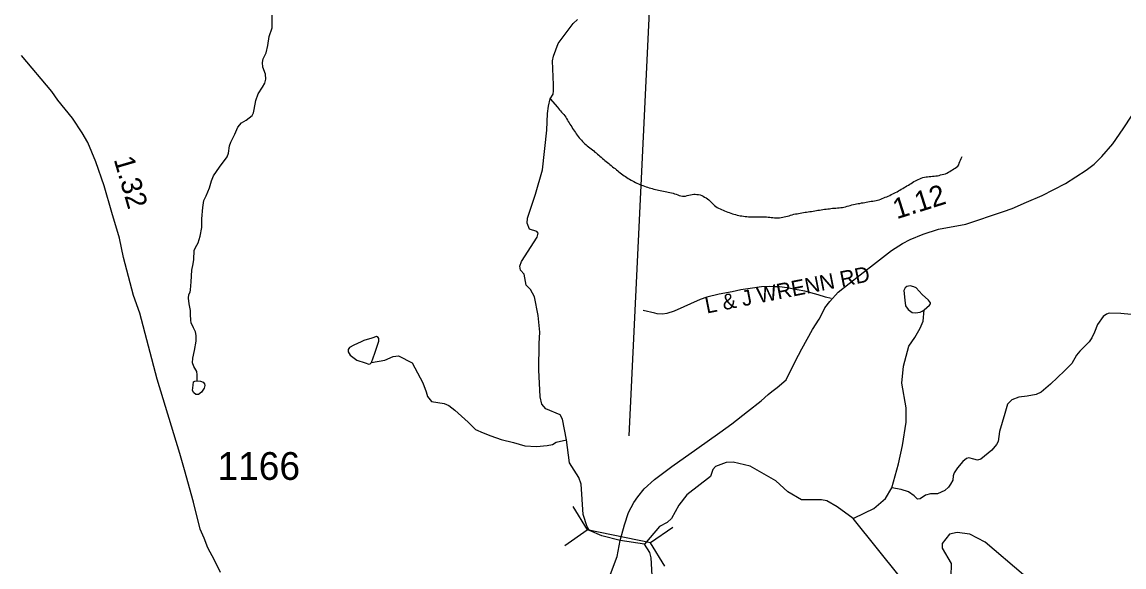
# Model space of a CAD drawing. Extents: x 1950930 to 2061844, y 904556 to 1017002.
# Drawn here: x 1972240 to 1978977, y 944049 to 947382 of the extents above; entities that cross this region are included whole.
import ezdxf

# ---------------------------------------------------------------- set-up
doc = ezdxf.new("R2010")
doc.units = 0
for name, color, linetype in [('Exist Hydrographic Creek Single Shore', 7, 'Continuous'), ('Exist Hydrographic Misc Water Feature', 7, 'Continuous'), ('Exist Road Non-System Type 51', 7, 'Continuous'), ('Exist Road Non-System Type 51 Label', 7, 'Continuous'), ('Exist Road Primary Interstate Structure Ovrhead Sign Attributed CELL', 7, 'Continuous'), ('Exist Road Primary US Structure Standard Bridge CELL', 7, 'Continuous'), ('Exist Road Secondary Structure Pipe Number Label', 7, 'Continuous'), ('Exist Road Secondary Type 51 Attributed', 7, 'Continuous'), ('Exist Road Secondary Type 51 Number Label', 7, 'Continuous')]:
    doc.layers.add(name, color=color, linetype=linetype)

msp = doc.modelspace()

# ---------------------------------------------------------------- linework, layer by layer
at = {"layer": 'Exist Hydrographic Creek Single Shore'}
for points in [[(1975468.9, 946912.5), (1975487.6, 946941.7), (1975489.2, 946962), (1975490, 946998.7), (1975483.5, 947144.2), (1975489.2, 947174.1), (1975517.6, 947250.5), (1975608.6, 947373.2), (1975636.2, 947397.5)], [(1975568.8, 944826.8), (1975544.4, 944953.5), (1975529.5, 944979.6), (1975442.1, 945015.1), (1975418.6, 945043.6), (1975408, 945089.9), (1975399.9, 945254.8), (1975401.5, 945415.3), (1975405.6, 945485.2), (1975395.8, 945586.7), (1975372.3, 945702.1), (1975349.5, 945745.3), (1975321.1, 945772.9), (1975310.6, 945840.3), (1975287, 945864.7), (1975283, 945889.1), (1975292.7, 945916.7), (1975388.5, 946065.4), (1975395.8, 946091.4), (1975387.7, 946101.3), (1975342.2, 946114.3), (1975327.6, 946150.9), (1975330.9, 946181.7), (1975379.6, 946328.4), (1975421.6, 946478.4), (1975449.4, 946719.9), (1975453.5, 946823.1), (1975458.4, 946867.8), (1975468.9, 946912.5)], [(1976045.6, 944187.9), (1975896.8, 944209.8), (1975784.8, 944240.1), (1975710.1, 944271), (1975695.5, 944293.8), (1975670.6, 944369.6), (1975658.9, 944555.6), (1975645.1, 944596.1), (1975587.5, 944686.3), (1975568.8, 944826.8)], [(1977321.2, 944344.2), (1977223, 944416.5), (1977161.2, 944452.3), (1977127.1, 944459.6), (1977005.8, 944458.4), (1976921.9, 944507.9), (1976848.8, 944575.4), (1976691.5, 944664.8), (1976588.2, 944690), (1976544.3, 944686.7), (1976479.2, 944662.3), (1976463, 944645.3), (1976448.3, 944603), (1976303.5, 944489.4), (1976256.4, 944426), (1976210.9, 944345.6), (1976183.3, 944321.2), (1976137.8, 944296), (1976045.6, 944187.9)], [(1978961.7, 943410), (1978876.3, 943558.7), (1978694.4, 943696.8), (1978630, 943880.8), (1978539.9, 943958), (1978362.8, 944000.3), (1978128.6, 944200.7), (1978034.4, 944249.9), (1977957.2, 944258.8), (1977910.1, 944249.1), (1977865.4, 944193.1), (1977865.4, 944164.6), (1977921.5, 944070.4), (1977919, 943989.1), (1977910.1, 943963.9), (1977870.7, 943940.4), (1977787.9, 943930.6), (1977692.1, 943944.4), (1977611.6, 943984.8), (1977321.2, 944344.2)], [(1976094.6, 943960.4), (1976086.9, 944104.1), (1976078.7, 944138), (1976045.6, 944187.9)]]:
    msp.add_lwpolyline(points, dxfattribs=at)
at = {"layer": 'Exist Hydrographic Misc Water Feature'}
for points in [[(1973311, 945187.1), (1973311.3, 945223.5), (1973308.8, 945244.7), (1973290.2, 945274.7), (1973281.2, 945296.7), (1973284.5, 945325.9), (1973293.4, 945373), (1973304.8, 945430), (1973304.8, 945464.1), (1973299.9, 945486.9), (1973288.5, 945511.2), (1973274.7, 945542.1), (1973272.3, 945558.4), (1973270.7, 945593.3), (1973269.1, 945616.9), (1973260.9, 945659.1), (1973256.9, 945693.3), (1973259.3, 945714.4), (1973268.2, 945729.7), (1973270.7, 945743.5), (1973274.7, 945792.2), (1973277.2, 945864.5), (1973286.9, 945902.7), (1973289.4, 945929.5), (1973291.8, 945984.8), (1973299.9, 946002.3), (1973316.2, 946030.7), (1973329.1, 946072.1), (1973339.7, 946124.9), (1973339.7, 946178.6), (1973345.4, 946246.8), (1973351.1, 946290), (1973364.9, 946319.2), (1973385.2, 946367.2), (1973398.2, 946411), (1973410.4, 946441.9), (1973446.9, 946494.7), (1973493.2, 946558.1), (1973501.3, 946579.9), (1973507.8, 946623.8), (1973515.9, 946647.3), (1973540.3, 946696.9), (1973559, 946739.9), (1973580.9, 946765.1), (1973610.1, 946782.2), (1973645.8, 946810.2), (1973654, 946825.7), (1973658.8, 946846.8), (1973668.6, 946902), (1973683.2, 946943.5), (1973710.8, 946983.3), (1973724.6, 947007.7), (1973731.1, 947032), (1973728.7, 947062.9), (1973711.6, 947106), (1973709.2, 947134.6), (1973714.1, 947156.5), (1973731.9, 947193.9), (1973743.3, 947239.4), (1973749.8, 947293.8), (1973768.5, 947347.3), (1973769.3, 947380.6), (1973769.3, 947451.3)], [(1975468.9, 946912.5), (1975512.8, 946860.9), (1975519.3, 946853.3), (1975525.9, 946845.8), (1975532.7, 946838.3), (1975539, 946830.8), (1975545.6, 946823.3), (1975551.9, 946815.8), (1975558.1, 946807.4), (1975564, 946799.9), (1975569.6, 946791.6), (1975574.7, 946782.5), (1975579.8, 946774.2), (1975585.2, 946765.8), (1975590.1, 946756.6), (1975595.2, 946748.3), (1975600.5, 946740), (1975606.1, 946731.7), (1975611.8, 946723.4), (1975617.6, 946715.1), (1975623.1, 946706.8), (1975628.8, 946698.4), (1975634.6, 946690.1), (1975640.5, 946681.8), (1975646.7, 946674.3), (1975653, 946666.8), (1975659.6, 946659.2), (1975666.2, 946651.8), (1975673.3, 946645.1), (1975680.7, 946637.5), (1975688.1, 946631.7), (1975695.7, 946624.9), (1975703.7, 946618.9), (1975711.5, 946612.3), (1975719.5, 946606.3), (1975727.3, 946600.4), (1975735.1, 946593.7), (1975742.8, 946587), (1975750.2, 946581), (1975758, 946574.3), (1975765.6, 946567.6), (1975773, 946560.9), (1975780.8, 946555), (1975788.2, 946548.3), (1975796, 946541.5), (1975803.5, 946534.9), (1975811.1, 946528.9), (1975818.9, 946522.3), (1975826.7, 946516.3), (1975834.3, 946509.7), (1975842.3, 946503.7), (1975850.1, 946496.9), (1975858.1, 946491.1), (1975865.9, 946485.1), (1975873.7, 946478.4), (1975881.7, 946472.5), (1975889.5, 946465.8), (1975897.5, 946459.8), (1975905, 946454), (1975913.5, 946448), (1975921.7, 946442.2), (1975929.7, 946436.2), (1975937.9, 946430.3), (1975946.3, 946425.3), (1975954.7, 946420.1), (1975963.3, 946415), (1975972.1, 946409.9), (1975980.9, 946405.7), (1975989.9, 946401.4), (1975999, 946397.1), (1976008.2, 946392.8), (1976017.4, 946388.5), (1976026.6, 946385), (1976036.3, 946381.6), (1976045.7, 946378), (1976054.9, 946374.6), (1976064.6, 946372), (1976074, 946368.5), (1976083.4, 946365.8), (1976093.1, 946363.1), (1976102.9, 946360.5), (1976112.6, 946358.6), (1976122.2, 946356), (1976132, 946354.1), (1976141.9, 946352.3), (1976151.9, 946350.4), (1976161.6, 946347.8), (1976171.4, 946345.9), (1976181.3, 946344.1), (1976191.1, 946342.2), (1976200.5, 946339.6), (1976210.6, 946337.7), (1976220.2, 946335), (1976229.8, 946331.6), (1976239.1, 946328.1), (1976248.7, 946324.6), (1976258.4, 946321.2), (1976267.8, 946318.4), (1976277.4, 946316.7), (1976287.1, 946316.4)], [(1977235.4, 946245.2), (1977245.5, 946246.7), (1977255.3, 946248.1), (1977265, 946250.4), (1977274.6, 946252.5), (1977284.4, 946254.8), (1977294.1, 946257.8), (1977303.7, 946260.2), (1977313.5, 946263.3), (1977323.2, 946265.5), (1977333, 946267), (1977342.7, 946269.2), (1977352.7, 946271.5), (1977362.4, 946272.9), (1977372.2, 946275.2), (1977382, 946276.6), (1977391.9, 946278.9), (1977401.7, 946280.3), (1977411.6, 946282.6), (1977421.4, 946284), (1977431.2, 946285.4), (1977441.3, 946286.9), (1977451.3, 946288.3), (1977461.2, 946290.6), (1977470.8, 946292.8), (1977480.5, 946295.1), (1977489.7, 946299), (1977499.1, 946302), (1977508.3, 946306), (1977517.8, 946309.9), (1977526.8, 946313.8), (1977535.8, 946317.7), (1977545.1, 946321.6), (1977554.1, 946326.3), (1977563.1, 946330.3), (1977572.1, 946335), (1977581.1, 946339.8), (1977590, 946343.7), (1977598.6, 946348.5), (1977607.4, 946354), (1977615.8, 946358.7), (1977624.6, 946364.4), (1977633, 946369.1), (1977641.6, 946374.6), (1977650.2, 946380.2), (1977658.9, 946385), (1977667.1, 946390.5), (1977675.5, 946395.2), (1977684.3, 946400.9), (1977693.1, 946405.6), (1977701.9, 946410.3), (1977710.9, 946415), (1977719.8, 946419.7), (1977729, 946423.7), (1977738.2, 946427.5), (1977747.4, 946430.7), (1977756.9, 946433), (1977766.9, 946435.2), (1977776.6, 946435.8), (1977786.8, 946437.3), (1977796.9, 946437.9), (1977806.9, 946438.5), (1977817, 946439.1), (1977826.8, 946440.5), (1977836.8, 946442), (1977846.7, 946444.2), (1977856.3, 946446.5), (1977866, 946448.8), (1977875.6, 946451), (1977885.2, 946454.1), (1977894.5, 946458), (1977903.5, 946462.8), (1977912.1, 946467.4), (1977920.7, 946473), (1977929.1, 946477.9), (1977937.5, 946483.4), (1977945.7, 946488.9), (1977954.3, 946494.5), (1977961.9, 946500.9), (1977967.7, 946509), (1977970.3, 946518.8), (1977973.6, 946528.6), (1977977.5, 946537.5), (1977981.4, 946546.5), (1977987.6, 946559.5)], [(1976287.1, 946316.4), (1976296.7, 946317.8), (1976306.7, 946320.2), (1976316.6, 946322.4), (1976326.4, 946324.7), (1976336.5, 946327), (1976346.5, 946328.4), (1976356.4, 946329), (1976366.2, 946328), (1976376.1, 946326.1), (1976386.1, 946324.3), (1976395.3, 946320.8), (1976404.6, 946316.5), (1976413.2, 946311.4), (1976421.8, 946306.3), (1976430.2, 946300.4), (1976438.6, 946294.4), (1976446, 946288.5), (1976453.2, 946281), (1976460.3, 946273.5), (1976467.3, 946266.8), (1976474.5, 946260.1), (1976482.1, 946253.3), (1976490.5, 946248.2), (1976499.1, 946244), (1976508.1, 946238.9), (1976517.3, 946234.6), (1976526.4, 946231.1), (1976535.6, 946226.8), (1976545.2, 946223.3), (1976554.4, 946219.9), (1976563.7, 946216.3), (1976573.3, 946212.9), (1976582.9, 946209.5), (1976592.6, 946206.8), (1976601.8, 946204.1), (1976611.7, 946201.5), (1976621.5, 946199.6), (1976631.3, 946196.9), (1976641.4, 946195.9), (1976651.2, 946194.1), (1976661.1, 946193.1), (1976671.3, 946192), (1976681, 946191), (1976691.2, 946190.8), (1976700.9, 946190.6), (1976711.1, 946190.4), (1976720.9, 946190.2), (1976731.2, 946190), (1976740.8, 946190.6), (1976751.1, 946190.4), (1976760.9, 946190.2), (1976771, 946190.7), (1976780.8, 946189.8), (1976791.1, 946189.6), (1976801.1, 946188.5), (1976811.2, 946187.5), (1976821, 946186.4), (1976831.1, 946185.5), (1976841.1, 946185.3), (1976851.2, 946184.1), (1976861, 946184), (1976871, 946184.6), (1976880.7, 946186.1), (1976890.7, 946187.5), (1976900.2, 946189.8), (1976910, 946192), (1976919.6, 946195.1), (1976929.3, 946197.4), (1976938.9, 946200.4), (1976948.8, 946203.5), (1976958.4, 946205.8), (1976968.4, 946208), (1976978.1, 946209.5), (1976987.9, 946211.7), (1976997.6, 946213.1), (1977007.4, 946214.6), (1977017.5, 946216.8), (1977027.3, 946218.3), (1977037.1, 946219.7), (1977047, 946221.1), (1977056.8, 946222.6), (1977066.9, 946224), (1977076.7, 946225.4), (1977086.6, 946227.7), (1977096.6, 946229.1), (1977106.4, 946230.6), (1977116.3, 946232), (1977126.1, 946233.5), (1977136, 946235), (1977145.8, 946236.4), (1977155.7, 946237), (1977165.7, 946238.4), (1977175.8, 946239.8), (1977185.6, 946241.2), (1977195.8, 946242.7), (1977205.7, 946243.3), (1977215.3, 946243.9), (1977225.6, 946244.5), (1977235.4, 946245.2)], [(1977756.1, 945622.2), (1977787.8, 945649.9), (1977794.3, 945658), (1977794.3, 945664.5), (1977782.1, 945679.9), (1977743.2, 945715.7), (1977707.4, 945756.3), (1977692.8, 945762.8), (1977670.1, 945767.7), (1977649, 945765.2), (1977639.2, 945757.1), (1977631.9, 945739.2), (1977636.8, 945680.7), (1977641.6, 945645.8), (1977657.1, 945623.9), (1977683.1, 945606), (1977703.4, 945602.7), (1977730.2, 945607.6), (1977743.2, 945612.5), (1977756.1, 945622.2)], [(1977558.2, 944533.4), (1977599.2, 944679.6), (1977622.4, 944791.4), (1977645.1, 944933.8), (1977646.3, 945022.3), (1977618.9, 945173.9), (1977628.3, 945276.3), (1977661.1, 945400.3), (1977698.8, 945452.8), (1977732.1, 945508.8), (1977749.9, 945552.8), (1977756.1, 945622.2)], [(1979022.1, 945593.6), (1978957.9, 945598.4), (1978887.3, 945601.7), (1978870.2, 945596), (1978850.7, 945581.4), (1978815.8, 945531.8), (1978797.9, 945484.7), (1978780.9, 945449.7), (1978764.6, 945425.4), (1978736.2, 945397.7), (1978707.3, 945369.7), (1978687.8, 945343.7), (1978659.4, 945292.5), (1978613.9, 945247.8), (1978527.8, 945166.6), (1978471.8, 945118.6), (1978440.1, 945103.2), (1978384.9, 945094.3), (1978335, 945086.9), (1978291.1, 945070.6), (1978264.3, 945043.8), (1978248.1, 944986.9), (1978217.2, 944877.2), (1978207.5, 944816.3), (1978198.6, 944798.4), (1978169.3, 944763.5), (1978102.7, 944708.6), (1978082.4, 944702.9), (1978059.7, 944707.8), (1978028.8, 944716.8), (1978014.2, 944712.7), (1977992.3, 944694), (1977959.8, 944655.8), (1977938.7, 944624.9), (1977933.8, 944605.4), (1977930.6, 944579.4), (1977916.8, 944554.2), (1977905, 944535.9), (1977881.4, 944517.2), (1977837.6, 944496.9), (1977794.6, 944495.3), (1977762.9, 944488.8), (1977731.2, 944465.2), (1977715, 944464.4), (1977694.7, 944483.1), (1977658.9, 944509.1), (1977615.1, 944522.1), (1977558.2, 944533.4)], [(1974375.9, 945299.7), (1974396.2, 945356.6), (1974420.5, 945428.9), (1974421.4, 945446.7), (1974417.3, 945453.2), (1974407.6, 945458.1), (1974378.3, 945448.4), (1974329.6, 945434.6), (1974312.5, 945426.4), (1974267.9, 945405.3), (1974241.9, 945391.5), (1974233, 945379.3), (1974233, 945365.5), (1974246, 945343.5), (1974287.4, 945314.3), (1974336.9, 945297.2), (1974359.6, 945289.1), (1974367.8, 945290.7), (1974375.9, 945299.7)], [(1974375.9, 945299.7), (1974457.9, 945312.7), (1974509.9, 945336.2), (1974542.4, 945339.5), (1974625.9, 945296.5), (1974658.3, 945236.7), (1974690.9, 945174.5), (1974711.4, 945120.7), (1974719.4, 945091.1), (1974744, 945061), (1974819.9, 945047.9), (1974850.1, 945035.8), (1974886.3, 945008), (1974966.9, 944935), (1975013.3, 944888.8), (1975059.6, 944869.8), (1975105.8, 944850.1), (1975168.5, 944828.4), (1975244.8, 944809.7), (1975313, 944789.4), (1975386.1, 944786.2), (1975451, 944791.8), (1975483.5, 944798.3), (1975506.3, 944812.2), (1975568.8, 944826.8)], [(1973311, 945187.1), (1973329.9, 945184.9), (1973347.1, 945178.5), (1973355.1, 945169.9), (1973357.4, 945159), (1973352.3, 945143), (1973337.9, 945117.7), (1973318.4, 945104.5), (1973301.8, 945104.5), (1973289.2, 945113.7), (1973282.3, 945128.6), (1973285.2, 945161.3), (1973288.6, 945181.4), (1973295.5, 945186), (1973311, 945187.1)], [(1977321.2, 944344.2), (1977391.9, 944379.5), (1977447.6, 944405.9), (1977519.8, 944466.8), (1977558.2, 944533.4)]]:
    msp.add_lwpolyline(points, dxfattribs=at)
at = {"layer": 'Exist Road Non-System Type 51'}
msp.add_lwpolyline([(1977187.6, 945691.1), (1977152.4, 945699), (1977108.5, 945713.4), (1977025.1, 945734.9), (1976979.9, 945742.9), (1976918, 945755.8), (1976872, 945761.6), (1976839.8, 945763), (1976811, 945764.4), (1976761.4, 945761.6), (1976691.6, 945751.5), (1976634.9, 945742.9), (1976581.6, 945731), (1976502.6, 945717.4), (1976425.8, 945699.4), (1976385.5, 945684.3), (1976226.6, 945614.2), (1976182.8, 945599.8), (1976156.1, 945594.1), (1976122.4, 945597.7), (1976109.5, 945602), (1976036.8, 945618.3)], dxfattribs=at)
at = {"layer": 'Exist Road Primary Interstate Structure Ovrhead Sign Attributed CELL'}
for p, q in [((1975606.6, 944417.7), (1975694.2, 944276.1)), ((1975557.6, 944180.8), (1975694.2, 944276.1)), ((1976082.7, 944195.7), (1975694.2, 944276.1)), ((1976219.4, 944290.9), (1976082.7, 944195.7)), ((1976170.4, 944054), (1976082.7, 944195.7))]:
    msp.add_line(p, q, dxfattribs=at)
at = {"layer": 'Exist Road Secondary Structure Pipe Number Label'}
msp.add_line((1975951.8, 944850.2), (1976162.4, 949271.6), dxfattribs=at)
at = {"layer": 'Exist Road Secondary Type 51 Attributed'}
for points in [[(1973452.9, 944013.9), (1973417.1, 944090), (1973375.5, 944166.1), (1973353.7, 944224.2), (1973329.8, 944280.2), (1973288.2, 944444.2), (1973232.8, 944642.3), (1973205.2, 944742.4), (1973066.6, 945196.9), (1972959.8, 945601), (1972921.2, 945709), (1972860.3, 945941.6), (1972836.4, 946059.4), (1972789.7, 946216.8), (1972741.9, 946380.7), (1972691.8, 946527.3), (1972641.7, 946644.9), (1972607.8, 946704.9), (1972547.6, 946793.6), (1972458, 946903.9), (1972421.8, 946957.1), (1972236.4, 947178.2)], [(1975896.8, 944209.8), (1975923.5, 944306.4), (1975947.8, 944382.2), (1975979.9, 944442), (1976004.2, 944478), (1976044.1, 944526), (1976106.3, 944583.8), (1976212.6, 944663.4), (1976365, 944770.8), (1976505.3, 944870.4), (1976579.3, 944924.1), (1976675.6, 944999.9), (1976759.7, 945065.6), (1976801.9, 945103.5), (1976824, 945121.4), (1976857.2, 945146), (1976911.3, 945194.2), (1976967.8, 945306.1), (1977008.1, 945382), (1977073.8, 945501.3), (1977112.9, 945564.6), (1977140, 945615.7), (1977149, 945633.8), (1977179.8, 945672.2), (1977229.7, 945730), (1977364, 945835.7), (1977464.2, 945913.3), (1977556.4, 945985.1), (1977622.5, 946026.7), (1977670.5, 946052.7), (1977748.6, 946084.5), (1977842.8, 946114.2), (1978009.4, 946145.7), (1978241.1, 946222.9), (1978293.2, 946240.7), (1978381.7, 946280.4), (1978477.4, 946320.1), (1978619.6, 946393.8), (1978745.8, 946475.3), (1978795.9, 946513), (1978842, 946558.9), (1978908.2, 946636.8), (1978972.6, 946728.5), (1979026.9, 946812.4)], [(1975837.6, 944004), (1975878.2, 944112.4), (1975896.8, 944209.8)]]:
    msp.add_lwpolyline(points, dxfattribs=at)

# ---------------------------------------------------------------- texts
at = {"layer": 'Exist Road Non-System Type 51 Label'}
msp.add_text('  L & J WRENN RD', height=95, rotation=11.18506, dxfattribs=at).set_placement((1976356.8, 945584.8))
at = {"layer": 'Exist Road Primary US Structure Standard Bridge CELL'}
for s, rotation, p in [('1.32', 286.25505, (1972799.5, 946542.3)), ('1.12', 17.49548, (1977587.5, 946175.2))]:
    msp.add_text(s, height=125, rotation=rotation, dxfattribs=at).set_placement(p)
at = {"layer": 'Exist Road Secondary Type 51 Number Label'}
msp.add_text('1166', height=170, dxfattribs=at).set_placement((1973434, 944581.3))

doc.saveas('drawing.dxf')
